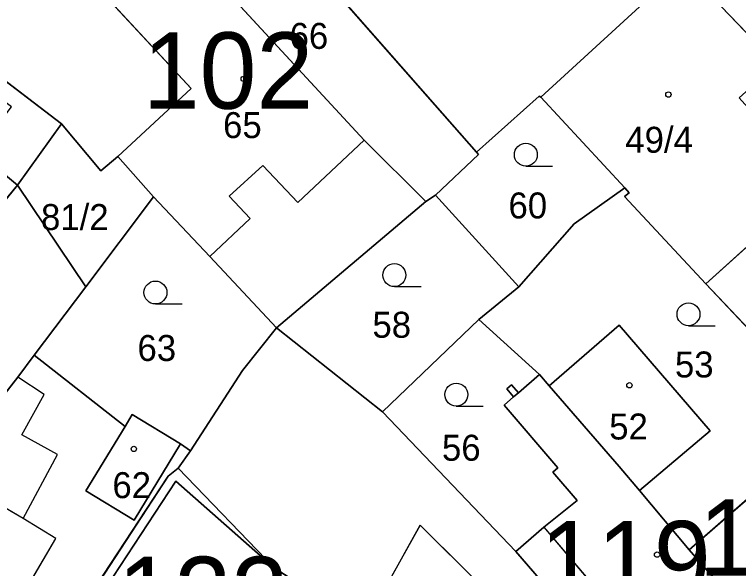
# Model space of a CAD drawing. Extents: x -689422 to -685210, y -987725 to -982160.
# Drawn here: x -687288.36 to -687241, y -985642.12 to -985605.85 of the extents above; entities that cross this region are included whole.
import ezdxf

# ---------------------------------------------------------------- set-up
doc = ezdxf.new("R2010")
doc.units = 0
for name, color, linetype in [('KN_Budovy', 7, 'Continuous'), ('KN_Budovy_cisla_domovni', 7, 'Continuous'), ('KN_Hranice_parcel', 7, 'Continuous'), ('KN_Hranice_parcel_vnitrni_kresba', 7, 'Continuous'), ('KN_Parcelni cisla', 7, 'Continuous'), ('KN_Polygon parcely', 7, 'Continuous'), ('KN_POZEMKY_OSTATNI PLOCHA', 7, 'Continuous'), ('KN_POZEMKY_ZAHRADA', 7, 'Continuous'), ('KN_POZEMKY_ZASTAVENA PLOCHA', 7, 'Continuous'), ('KN_VYUZITI_12_zastavena plocha_spolecny dvur', 7, 'Continuous'), ('KN_VYUZITI_26_ostatni plocha_jina plocha', 7, 'Continuous'), ('KN_Značky budov', 7, 'Continuous'), ('KN_Značky kultur', 7, 'Continuous')]:
    doc.layers.add(name, color=color, linetype=linetype)

msp = doc.modelspace()

# ---------------------------------------------------------------- linework, layer by layer
at = {"layer": 'KN_Budovy'}
for points in [[(-687274.31, -985617.75), (-687272.12, -985615.73), (-687269.82, -985618.16), (-687265.5, -985614.08), (-687281.62, -985596.59), (-687286.04, -985600.73), (-687276.81, -985610.7), (-687281.61, -985615.15), (-687279.27, -985617.79), (-687275.58, -985621.7), (-687272.94, -985619.2)], [(-687242.13, -985605.32), (-687244.41, -985602.92), (-687247.22, -985605.11), (-687253.94, -985611.27), (-687248.44, -985617.2), (-687248.16, -985617.52), (-687248.46, -985617.77), (-687243.13, -985623.48), (-687235.89, -985616.93), (-687240.96, -985611.3), (-687238.52, -985609.1)], [(-687301.44, -985618.9), (-687296.74, -985622.62), (-687297.68, -985624.25), (-687295.16, -985625.51), (-687288.16, -985617.02), (-687290.81, -985614.83), (-687288.57, -985611.89), (-687293.7, -985608.05)], [(-687247.48, -985637.02), (-687242.86, -985633.1), (-687248.81, -985626.18), (-687253.38, -985630.16), (-687248.8, -985635.44)], [(-687255.71, -985630.88), (-687256.33, -985631.42), (-687252.83, -985635.52), (-687253.15, -985635.8), (-687251.56, -985637.66), (-687253.74, -985639.41), (-687242.3, -985652.84), (-687237.37, -985648.92), (-687239.82, -985645.94), (-687244.23, -985640.89), (-687247.48, -985637.02), (-687248.8, -985635.44), (-687253.38, -985630.16), (-687254.03, -985629.42), (-687255.4, -985630.61)], [(-687277.51, -985633.95), (-687280.66, -985632.04), (-687281.13, -985632.82), (-687283.69, -985637.04), (-687280.54, -985638.95)], [(-687235.76, -985633.5), (-687244.23, -985640.89), (-687239.82, -985645.94), (-687231.34, -985638.57)], [(-687292.68, -985635.99), (-687296.77, -985643.04), (-687300.25, -985649.06), (-687293.27, -985653.17), (-687290.2, -985647.89), (-687288.89, -985645.64), (-687285.65, -985640.15), (-687287.79, -985638.84)], [(-687271.35, -985642.09), (-687277.82, -985636.39), (-687282.88, -985644.14), (-687278.64, -985646.8), (-687277.64, -985645.16), (-687275.16, -985646.73), (-687276.24, -985648.44), (-687273.13, -985650.47), (-687272.02, -985648.72), (-687269.14, -985650.55), (-687265.95, -985645.51)], [(-687265.47, -985645.81), (-687265.84, -985646.48), (-687261.74, -985650.36), (-687261.46, -985650.06), (-687254.64, -985656.43), (-687254.49, -985656.24), (-687250.89, -985659.84), (-687245.94, -985655.54), (-687256.26, -985645.2), (-687256.06, -985644.99), (-687261.83, -985639.28)]]:
    msp.add_lwpolyline(points, close=True, dxfattribs=at)
at = {"layer": 'KN_Hranice_parcel'}
for p, q in [((-687258.13, -985614.86), (-687277.38, -985592.97)), ((-687253.94, -985611.27), (-687247.22, -985605.11)), ((-687292.72, -985607.34), (-687285.28, -985613.01)), ((-687248.44, -985617.2), (-687253.94, -985611.27)), ((-687288.16, -985617.02), (-687285.28, -985613.01)), ((-687283.69, -985623.67), (-687288.16, -985617.02)), ((-687235.89, -985616.93), (-687243.13, -985623.48)), ((-687279.27, -985617.79), (-687283.69, -985623.67)), ((-687260.82, -985617.67), (-687261.45, -985618.09)), ((-687255.38, -985623.68), (-687260.82, -985617.67)), ((-687261.45, -985618.09), (-687271.23, -985626.35)), ((-687236.66, -985630.36), (-687243.13, -985623.48)), ((-687283.69, -985623.67), (-687287.07, -985628.16)), ((-687255.38, -985623.68), (-687257.99, -985625.82)), ((-687257.99, -985625.82), (-687264.28, -985631.87)), ((-687257.99, -985625.82), (-687254.03, -985629.42)), ((-687264.28, -985631.87), (-687271.23, -985626.35)), ((-687287.07, -985628.16), (-687288.14, -985629.58)), ((-687287.07, -985628.16), (-687281.13, -985632.82)), ((-687254.03, -985629.42), (-687253.38, -985630.16)), ((-687264.28, -985631.87), (-687255.56, -985641.01)), ((-687281.13, -985632.82), (-687280.66, -985632.04)), ((-687280.66, -985632.04), (-687277.51, -985633.95)), ((-687283.69, -985637.04), (-687281.13, -985632.82)), ((-687235.76, -985633.5), (-687244.23, -985640.89)), ((-687277.51, -985633.95), (-687276.85, -985634.41)), ((-687277.65, -985635.55), (-687276.85, -985634.41)), ((-687247.48, -985637.02), (-687244.23, -985640.89)), ((-687255.56, -985641.01), (-687244.12, -985654.26))]:
    msp.add_line(p, q, dxfattribs=at)
for points in [[(-687261.45, -985618.09), (-687265.5, -985614.08), (-687281.62, -985596.59)], [(-687253.94, -985611.27), (-687254.05, -985611.2), (-687258.13, -985614.86)], [(-687285.28, -985613.01), (-687282.72, -985616.08), (-687281.61, -985615.15), (-687279.27, -985617.79)], [(-687258.13, -985614.86), (-687258, -985615.01), (-687260.82, -985617.67)], [(-687288.16, -985617.02), (-687295.16, -985625.51), (-687297.68, -985624.25), (-687303.15, -985621.56)], [(-687248.44, -985617.2), (-687251.75, -985619.55), (-687255.38, -985623.68)], [(-687243.13, -985623.48), (-687248.46, -985617.77), (-687248.16, -985617.52), (-687248.44, -985617.2)], [(-687271.23, -985626.35), (-687275.58, -985621.7), (-687279.27, -985617.79)], [(-687247.48, -985637.02), (-687242.86, -985633.1), (-687248.81, -985626.18), (-687253.38, -985630.16)], [(-687276.85, -985634.41), (-687273.45, -985629.15), (-687271.23, -985626.35)], [(-687288.14, -985629.58), (-687290.58, -985632.7), (-687292.68, -985635.99)], [(-687254.03, -985629.42), (-687255.4, -985630.61), (-687255.85, -985630.09), (-687256.16, -985630.36), (-687255.71, -985630.88), (-687256.33, -985631.42), (-687252.83, -985635.52), (-687253.15, -985635.8), (-687251.56, -985637.66), (-687253.74, -985639.41), (-687255.56, -985641.01)], [(-687253.38, -985630.16), (-687248.8, -985635.44), (-687247.48, -985637.02)], [(-687277.51, -985633.95), (-687280.54, -985638.95), (-687283.69, -985637.04)], [(-687289.79, -985653.61), (-687278.32, -985636.06), (-687277.65, -985635.55)], [(-687277.65, -985635.55), (-687271.35, -985642.09), (-687265.95, -985645.51), (-687265.47, -985645.81), (-687265.84, -985646.48)], [(-687244.23, -985640.89), (-687239.82, -985645.94), (-687237.37, -985648.92)]]:
    msp.add_lwpolyline(points, dxfattribs=at)
at = {"layer": 'KN_Hranice_parcel_vnitrni_kresba'}
for p, q in [((-687276.81, -985610.7), (-687286.04, -985600.73)), ((-687238.52, -985609.1), (-687242.13, -985605.32)), ((-687281.61, -985615.15), (-687276.81, -985610.7)), ((-687269.82, -985618.16), (-687265.5, -985614.08)), ((-687290.81, -985614.83), (-687288.16, -985617.02)), ((-687272.12, -985615.73), (-687274.31, -985617.75)), ((-687269.82, -985618.16), (-687272.12, -985615.73)), ((-687274.31, -985617.75), (-687272.94, -985619.2)), ((-687275.58, -985621.7), (-687272.94, -985619.2)), ((-687286.42, -985630.72), (-687288.14, -985629.58)), ((-687287.89, -985633.37), (-687286.42, -985630.72)), ((-687255.71, -985630.88), (-687255.4, -985630.61)), ((-687285.54, -985634.66), (-687287.89, -985633.37)), ((-687287.79, -985638.84), (-687285.54, -985634.66)), ((-687287.79, -985638.84), (-687292.68, -985635.99)), ((-687282.88, -985644.14), (-687277.82, -985636.39)), ((-687277.82, -985636.39), (-687271.35, -985642.09)), ((-687285.65, -985640.15), (-687287.79, -985638.84)), ((-687265.47, -985645.81), (-687261.83, -985639.28)), ((-687261.83, -985639.28), (-687256.06, -985644.99)), ((-687253.74, -985639.41), (-687242.3, -985652.84)), ((-687288.89, -985645.64), (-687285.65, -985640.15))]:
    msp.add_line(p, q, dxfattribs=at)
at = {"layer": 'KN_Polygon parcely'}
for points in [[(-687247.22, -985605.11), (-687249.14, -985602.88), (-687250.51, -985603.93), (-687257.86, -985595.42), (-687248.04, -985586.98), (-687257.36, -985575.94), (-687277.38, -985592.97), (-687258.13, -985614.86), (-687254.05, -985611.2), (-687253.94, -985611.27)], [(-687258.13, -985614.86), (-687277.38, -985592.97), (-687281.62, -985596.59), (-687265.5, -985614.08), (-687261.45, -985618.09), (-687260.82, -985617.67), (-687258, -985615.01)], [(-687265.5, -985614.08), (-687281.62, -985596.59), (-687286.04, -985600.73), (-687292.72, -985607.34), (-687285.28, -985613.01), (-687282.72, -985616.08), (-687281.61, -985615.15), (-687279.27, -985617.79), (-687275.58, -985621.7), (-687271.23, -985626.35), (-687261.45, -985618.09)], [(-687235.89, -985616.93), (-687240.96, -985611.3), (-687238.52, -985609.1), (-687236.3, -985607.09), (-687239.93, -985603.38), (-687242.13, -985605.32), (-687244.41, -985602.92), (-687247.22, -985605.11), (-687253.94, -985611.27), (-687248.44, -985617.2), (-687248.16, -985617.52), (-687248.46, -985617.77), (-687243.13, -985623.48)], [(-687285.28, -985613.01), (-687292.72, -985607.34), (-687293.7, -985608.05), (-687301.44, -985618.9), (-687303.15, -985621.56), (-687297.68, -985624.25), (-687295.16, -985625.51), (-687288.16, -985617.02)], [(-687253.94, -985611.27), (-687254.05, -985611.2), (-687258.13, -985614.86), (-687258, -985615.01), (-687260.82, -985617.67), (-687255.38, -985623.68), (-687251.75, -985619.55), (-687248.44, -985617.2)], [(-687283.69, -985623.67), (-687279.27, -985617.79), (-687281.61, -985615.15), (-687282.72, -985616.08), (-687285.28, -985613.01), (-687288.16, -985617.02)], [(-687288.16, -985617.02), (-687295.16, -985625.51), (-687297.68, -985624.25), (-687303.15, -985621.56), (-687306.81, -985629.15), (-687305.37, -985629.85), (-687292.68, -985635.99), (-687290.58, -985632.7), (-687288.14, -985629.58), (-687287.07, -985628.16), (-687283.69, -985623.67)], [(-687244.23, -985640.89), (-687235.76, -985633.5), (-687236.66, -985630.36), (-687243.13, -985623.48), (-687248.46, -985617.77), (-687248.16, -985617.52), (-687248.44, -985617.2), (-687251.75, -985619.55), (-687255.38, -985623.68), (-687257.99, -985625.82), (-687254.03, -985629.42), (-687253.38, -985630.16), (-687248.81, -985626.18), (-687242.86, -985633.1), (-687247.48, -985637.02)], [(-687235.89, -985616.93), (-687243.13, -985623.48), (-687236.66, -985630.36), (-687230.02, -985633.33), (-687223.06, -985642.35), (-687220.41, -985640.05), (-687208, -985629.19), (-687215.55, -985620.91), (-687217.8, -985618.1), (-687218.2, -985617.1), (-687222.18, -985620.34), (-687221.91, -985620.7), (-687226.36, -985624.05), (-687229.9, -985619.16), (-687232.26, -985620.97)], [(-687287.07, -985628.16), (-687281.13, -985632.82), (-687280.66, -985632.04), (-687277.51, -985633.95), (-687276.85, -985634.41), (-687273.45, -985629.15), (-687271.23, -985626.35), (-687275.58, -985621.7), (-687279.27, -985617.79), (-687283.69, -985623.67)], [(-687261.45, -985618.09), (-687271.23, -985626.35), (-687264.28, -985631.87), (-687257.99, -985625.82), (-687255.38, -985623.68), (-687260.82, -985617.67)], [(-687264.28, -985631.87), (-687255.56, -985641.01), (-687253.74, -985639.41), (-687251.56, -985637.66), (-687253.15, -985635.8), (-687252.83, -985635.52), (-687256.33, -985631.42), (-687255.71, -985630.88), (-687256.16, -985630.36), (-687255.85, -985630.09), (-687255.4, -985630.61), (-687254.03, -985629.42), (-687257.99, -985625.82)], [(-687253.38, -985630.16), (-687248.8, -985635.44), (-687247.48, -985637.02), (-687242.86, -985633.1), (-687248.81, -985626.18)], [(-687277.65, -985635.55), (-687271.35, -985642.09), (-687265.95, -985645.51), (-687265.47, -985645.81), (-687265.84, -985646.48), (-687261.74, -985650.36), (-687251.19, -985660.1), (-687250.89, -985659.84), (-687245.94, -985655.54), (-687244.12, -985654.26), (-687255.56, -985641.01), (-687264.28, -985631.87), (-687271.23, -985626.35), (-687273.45, -985629.15), (-687276.85, -985634.41)], [(-687289.79, -985653.61), (-687278.32, -985636.06), (-687277.65, -985635.55), (-687276.85, -985634.41), (-687277.51, -985633.95), (-687280.54, -985638.95), (-687283.69, -985637.04), (-687281.13, -985632.82), (-687287.07, -985628.16), (-687288.14, -985629.58), (-687290.58, -985632.7), (-687292.68, -985635.99), (-687296.77, -985643.04), (-687300.25, -985649.06), (-687293.27, -985653.17)], [(-687253.74, -985639.41), (-687255.56, -985641.01), (-687244.12, -985654.26), (-687242.3, -985652.84), (-687237.37, -985648.92), (-687239.82, -985645.94), (-687244.23, -985640.89), (-687247.48, -985637.02), (-687248.8, -985635.44), (-687253.38, -985630.16), (-687254.03, -985629.42), (-687255.4, -985630.61), (-687255.85, -985630.09), (-687256.16, -985630.36), (-687255.71, -985630.88), (-687256.33, -985631.42), (-687252.83, -985635.52), (-687253.15, -985635.8), (-687251.56, -985637.66)], [(-687280.66, -985632.04), (-687281.13, -985632.82), (-687283.69, -985637.04), (-687280.54, -985638.95), (-687277.51, -985633.95)], [(-687237.37, -985648.92), (-687235.26, -985649.67), (-687231.69, -985648.17), (-687226.48, -985644.8), (-687231.34, -985638.57), (-687235.76, -985633.5), (-687244.23, -985640.89), (-687239.82, -985645.94)], [(-687279.02, -985658.25), (-687275.45, -985653.55), (-687272.69, -985655.65), (-687270.61, -985652.85), (-687265.84, -985646.48), (-687265.47, -985645.81), (-687265.95, -985645.51), (-687271.35, -985642.09), (-687277.65, -985635.55), (-687278.32, -985636.06), (-687289.79, -985653.61), (-687289.08, -985653.7), (-687283.71, -985657.21), (-687276.2, -985660.39)]]:
    msp.add_lwpolyline(points, close=True, dxfattribs=at)
at = {"layer": 'KN_POZEMKY_OSTATNI PLOCHA'}
for p, q in [((-687258.13, -985614.86), (-687277.38, -985592.97)), ((-687247.22, -985605.11), (-687253.94, -985611.27)), ((-687254.05, -985611.2), (-687258.13, -985614.86)), ((-687253.94, -985611.27), (-687254.05, -985611.2)), ((-687288.16, -985617.02), (-687285.28, -985613.01)), ((-687285.28, -985613.01), (-687282.72, -985616.08)), ((-687282.72, -985616.08), (-687281.61, -985615.15)), ((-687281.61, -985615.15), (-687279.27, -985617.79)), ((-687295.16, -985625.51), (-687288.16, -985617.02)), ((-687288.16, -985617.02), (-687283.69, -985623.67)), ((-687283.69, -985623.67), (-687288.16, -985617.02)), ((-687279.27, -985617.79), (-687283.69, -985623.67)), ((-687283.69, -985623.67), (-687287.07, -985628.16)), ((-687287.07, -985628.16), (-687288.14, -985629.58)), ((-687288.14, -985629.58), (-687290.58, -985632.7))]:
    msp.add_line(p, q, dxfattribs=at)
at = {"layer": 'KN_POZEMKY_ZAHRADA'}
for p, q in [((-687258.13, -985614.86), (-687254.05, -985611.2)), ((-687254.05, -985611.2), (-687253.94, -985611.27)), ((-687253.94, -985611.27), (-687248.44, -985617.2)), ((-687258, -985615.01), (-687258.13, -985614.86)), ((-687260.82, -985617.67), (-687258, -985615.01)), ((-687248.44, -985617.2), (-687251.75, -985619.55)), ((-687251.75, -985619.55), (-687248.44, -985617.2)), ((-687248.44, -985617.2), (-687248.16, -985617.52)), ((-687283.69, -985623.67), (-687279.27, -985617.79)), ((-687279.27, -985617.79), (-687275.58, -985621.7)), ((-687261.45, -985618.09), (-687260.82, -985617.67)), ((-687255.38, -985623.68), (-687260.82, -985617.67)), ((-687260.82, -985617.67), (-687255.38, -985623.68)), ((-687248.16, -985617.52), (-687248.46, -985617.77)), ((-687248.46, -985617.77), (-687243.13, -985623.48)), ((-687271.23, -985626.35), (-687261.45, -985618.09)), ((-687251.75, -985619.55), (-687255.38, -985623.68)), ((-687255.38, -985623.68), (-687251.75, -985619.55)), ((-687275.58, -985621.7), (-687271.23, -985626.35)), ((-687243.13, -985623.48), (-687236.66, -985630.36)), ((-687287.07, -985628.16), (-687283.69, -985623.67)), ((-687257.99, -985625.82), (-687255.38, -985623.68)), ((-687255.38, -985623.68), (-687257.99, -985625.82)), ((-687264.28, -985631.87), (-687257.99, -985625.82)), ((-687257.99, -985625.82), (-687264.28, -985631.87)), ((-687257.99, -985625.82), (-687254.03, -985629.42)), ((-687254.03, -985629.42), (-687257.99, -985625.82)), ((-687248.81, -985626.18), (-687253.38, -985630.16)), ((-687242.86, -985633.1), (-687248.81, -985626.18)), ((-687271.23, -985626.35), (-687273.45, -985629.15)), ((-687264.28, -985631.87), (-687271.23, -985626.35)), ((-687281.13, -985632.82), (-687287.07, -985628.16)), ((-687273.45, -985629.15), (-687276.85, -985634.41)), ((-687254.03, -985629.42), (-687255.4, -985630.61)), ((-687253.38, -985630.16), (-687254.03, -985629.42)), ((-687255.85, -985630.09), (-687256.16, -985630.36)), ((-687255.4, -985630.61), (-687255.85, -985630.09)), ((-687256.16, -985630.36), (-687255.71, -985630.88)), ((-687255.71, -985630.88), (-687256.33, -985631.42)), ((-687256.33, -985631.42), (-687252.83, -985635.52)), ((-687255.56, -985641.01), (-687264.28, -985631.87)), ((-687280.66, -985632.04), (-687281.13, -985632.82)), ((-687277.51, -985633.95), (-687280.66, -985632.04)), ((-687247.48, -985637.02), (-687242.86, -985633.1)), ((-687235.76, -985633.5), (-687244.23, -985640.89)), ((-687276.85, -985634.41), (-687277.51, -985633.95)), ((-687252.83, -985635.52), (-687253.15, -985635.8)), ((-687253.15, -985635.8), (-687251.56, -985637.66)), ((-687244.23, -985640.89), (-687247.48, -985637.02)), ((-687251.56, -985637.66), (-687253.74, -985639.41)), ((-687253.74, -985639.41), (-687255.56, -985641.01))]:
    msp.add_line(p, q, dxfattribs=at)
at = {"layer": 'KN_POZEMKY_ZASTAVENA PLOCHA'}
for p, q in [((-687277.38, -985592.97), (-687258.13, -985614.86)), ((-687281.62, -985596.59), (-687265.5, -985614.08)), ((-687265.5, -985614.08), (-687281.62, -985596.59)), ((-687253.94, -985611.27), (-687247.22, -985605.11)), ((-687285.28, -985613.01), (-687292.72, -985607.34)), ((-687292.72, -985607.34), (-687285.28, -985613.01)), ((-687248.44, -985617.2), (-687253.94, -985611.27)), ((-687285.28, -985613.01), (-687288.16, -985617.02)), ((-687282.72, -985616.08), (-687285.28, -985613.01)), ((-687265.5, -985614.08), (-687261.45, -985618.09)), ((-687261.45, -985618.09), (-687265.5, -985614.08)), ((-687258.13, -985614.86), (-687258, -985615.01)), ((-687281.61, -985615.15), (-687282.72, -985616.08)), ((-687279.27, -985617.79), (-687281.61, -985615.15)), ((-687258, -985615.01), (-687260.82, -985617.67)), ((-687288.16, -985617.02), (-687295.16, -985625.51)), ((-687248.16, -985617.52), (-687248.44, -985617.2)), ((-687235.89, -985616.93), (-687243.13, -985623.48)), ((-687243.13, -985623.48), (-687235.89, -985616.93)), ((-687275.58, -985621.7), (-687279.27, -985617.79)), ((-687260.82, -985617.67), (-687261.45, -985618.09)), ((-687248.46, -985617.77), (-687248.16, -985617.52)), ((-687243.13, -985623.48), (-687248.46, -985617.77)), ((-687261.45, -985618.09), (-687271.23, -985626.35)), ((-687271.23, -985626.35), (-687275.58, -985621.7)), ((-687236.66, -985630.36), (-687243.13, -985623.48)), ((-687253.38, -985630.16), (-687248.81, -985626.18)), ((-687248.81, -985626.18), (-687242.86, -985633.1)), ((-687273.45, -985629.15), (-687271.23, -985626.35)), ((-687271.23, -985626.35), (-687264.28, -985631.87)), ((-687288.14, -985629.58), (-687287.07, -985628.16)), ((-687287.07, -985628.16), (-687281.13, -985632.82)), ((-687276.85, -985634.41), (-687273.45, -985629.15)), ((-687290.58, -985632.7), (-687288.14, -985629.58)), ((-687255.4, -985630.61), (-687254.03, -985629.42)), ((-687254.03, -985629.42), (-687253.38, -985630.16)), ((-687256.16, -985630.36), (-687255.85, -985630.09)), ((-687255.85, -985630.09), (-687255.4, -985630.61)), ((-687255.71, -985630.88), (-687256.16, -985630.36)), ((-687253.38, -985630.16), (-687248.8, -985635.44)), ((-687248.8, -985635.44), (-687253.38, -985630.16)), ((-687256.33, -985631.42), (-687255.71, -985630.88)), ((-687252.83, -985635.52), (-687256.33, -985631.42)), ((-687264.28, -985631.87), (-687255.56, -985641.01)), ((-687281.13, -985632.82), (-687280.66, -985632.04)), ((-687280.66, -985632.04), (-687277.51, -985633.95)), ((-687283.69, -985637.04), (-687281.13, -985632.82)), ((-687281.13, -985632.82), (-687283.69, -985637.04)), ((-687242.86, -985633.1), (-687247.48, -985637.02)), ((-687244.23, -985640.89), (-687235.76, -985633.5)), ((-687277.51, -985633.95), (-687280.54, -985638.95)), ((-687280.54, -985638.95), (-687277.51, -985633.95)), ((-687277.51, -985633.95), (-687276.85, -985634.41)), ((-687276.85, -985634.41), (-687277.65, -985635.55)), ((-687277.65, -985635.55), (-687276.85, -985634.41)), ((-687277.65, -985635.55), (-687278.32, -985636.06)), ((-687278.32, -985636.06), (-687277.65, -985635.55)), ((-687271.35, -985642.09), (-687277.65, -985635.55)), ((-687277.65, -985635.55), (-687271.35, -985642.09)), ((-687253.15, -985635.8), (-687252.83, -985635.52)), ((-687251.56, -985637.66), (-687253.15, -985635.8)), ((-687248.8, -985635.44), (-687247.48, -985637.02)), ((-687247.48, -985637.02), (-687248.8, -985635.44)), ((-687278.32, -985636.06), (-687289.79, -985653.61)), ((-687289.79, -985653.61), (-687278.32, -985636.06)), ((-687280.54, -985638.95), (-687283.69, -985637.04)), ((-687283.69, -985637.04), (-687280.54, -985638.95)), ((-687247.48, -985637.02), (-687244.23, -985640.89)), ((-687253.74, -985639.41), (-687251.56, -985637.66)), ((-687255.56, -985641.01), (-687253.74, -985639.41)), ((-687244.12, -985654.26), (-687255.56, -985641.01)), ((-687255.56, -985641.01), (-687244.12, -985654.26)), ((-687244.23, -985640.89), (-687239.82, -985645.94)), ((-687239.82, -985645.94), (-687244.23, -985640.89)), ((-687265.95, -985645.51), (-687271.35, -985642.09)), ((-687271.35, -985642.09), (-687265.95, -985645.51))]:
    msp.add_line(p, q, dxfattribs=at)
at = {"layer": 'KN_VYUZITI_12_zastavena plocha_spolecny dvur'}
for p, q in [((-687277.38, -985592.97), (-687258.13, -985614.86)), ((-687265.5, -985614.08), (-687281.62, -985596.59)), ((-687261.45, -985618.09), (-687265.5, -985614.08)), ((-687258.13, -985614.86), (-687258, -985615.01)), ((-687258, -985615.01), (-687260.82, -985617.67)), ((-687260.82, -985617.67), (-687261.45, -985618.09))]:
    msp.add_line(p, q, dxfattribs=at)
at = {"layer": 'KN_VYUZITI_26_ostatni plocha_jina plocha'}
for p, q in [((-687258.13, -985614.86), (-687277.38, -985592.97)), ((-687247.22, -985605.11), (-687253.94, -985611.27)), ((-687254.05, -985611.2), (-687258.13, -985614.86)), ((-687253.94, -985611.27), (-687254.05, -985611.2)), ((-687288.16, -985617.02), (-687285.28, -985613.01)), ((-687285.28, -985613.01), (-687282.72, -985616.08)), ((-687282.72, -985616.08), (-687281.61, -985615.15)), ((-687281.61, -985615.15), (-687279.27, -985617.79)), ((-687295.16, -985625.51), (-687288.16, -985617.02)), ((-687288.16, -985617.02), (-687283.69, -985623.67)), ((-687283.69, -985623.67), (-687288.16, -985617.02)), ((-687279.27, -985617.79), (-687283.69, -985623.67)), ((-687283.69, -985623.67), (-687287.07, -985628.16)), ((-687287.07, -985628.16), (-687288.14, -985629.58)), ((-687288.14, -985629.58), (-687290.58, -985632.7))]:
    msp.add_line(p, q, dxfattribs=at)
at = {"layer": 'KN_Značky budov'}
for centre in [(-687273.367, -985610.059), (-687245.587, -985611.089), (-687248.137, -985630.119), (-687280.557, -985634.289), (-687246.327, -985641.209)]:
    msp.add_circle(centre, 0.175, dxfattribs=at)
at = {"layer": 'KN_Značky kultur'}
for p, q in [((-687254.913, -985615.78), (-687253.163, -985615.78)), ((-687263.513, -985623.66), (-687261.763, -985623.66)), ((-687279.143, -985624.8), (-687277.393, -985624.8)), ((-687244.273, -985626.22), (-687242.523, -985626.22)), ((-687259.463, -985631.48), (-687257.713, -985631.48))]:
    msp.add_line(p, q, dxfattribs=at)
for centre in [(-687254.913, -985615.03), (-687263.513, -985622.91), (-687279.143, -985624.05), (-687244.273, -985625.47), (-687259.463, -985630.73)]:
    msp.add_circle(centre, 0.75, dxfattribs=at)

# ---------------------------------------------------------------- texts
at = {"layer": 'KN_Budovy_cisla_domovni'}
for s, p in [('102', (-687279.974, -985612.019)), ('118', (-687243.601, -985642.594)), ('119', (-687253.973, -985644.004)), ('122', (-687281.632, -985646.344))]:
    msp.add_text(s, height=5, dxfattribs=at).set_placement(p)
at = {"layer": 'KN_Parcelni cisla'}
for s, p in [('66', (-687270.37, -985608.1)), ('65', (-687274.72, -985613.94)), ('49/4', (-687248.409, -985614.9)), ('60', (-687256.05, -985619.2)), ('81/2', (-687286.629, -985619.96)), ('58', (-687264.95, -985627.01)), ('63', (-687280.32, -985628.53)), ('53', (-687245.16, -985629.61)), ('52', (-687249.46, -985633.67)), ('56', (-687260.4, -985635.06)), ('62', (-687281.96, -985637.51))]:
    msp.add_text(s, height=1.7, dxfattribs=at).set_placement(p)

doc.saveas('drawing.dxf')
